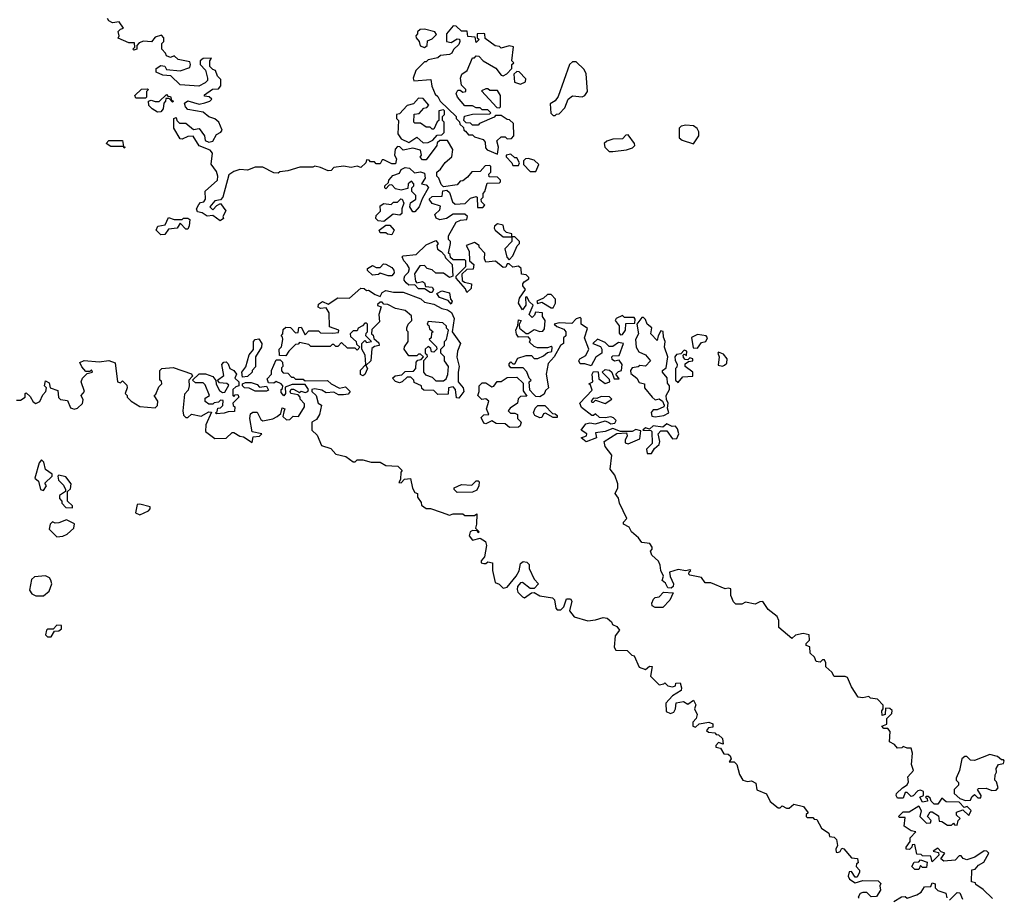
# Model space of a CAD drawing. Extents: x 2494106 to 2685573, y 758056 to 915185.
# Tile 300 of 507: x 2569561 to 2574680, y 890765 to 895329. Entities that reach past the tile are written whole.
import ezdxf

# ---------------------------------------------------------------- set-up
doc = ezdxf.new("R2010")
doc.units = 0

msp = doc.modelspace()

# ---------------------------------------------------------------- linework, layer by layer
at = {"layer": '0CON05XD'}
for points in [[(2572623.9, 893233.9), (2572635, 893227.5), (2572655, 893230), (2572662.5, 893245), (2572648.3, 893258.3), (2572635, 893263.3), (2572605, 893257.5), (2572575, 893260), (2572555, 893280), (2572545, 893270), (2572535, 893270), (2572481.7, 893311.7), (2572472.5, 893335), (2572537, 893403), (2572528.3, 893428.3), (2572520, 893435), (2572540, 893445), (2572537.5, 893485), (2572545, 893500), (2572568.3, 893498.3), (2572571.7, 893461.7), (2572605, 893437.5), (2572630, 893445), (2572628.3, 893458.3), (2572590, 893495), (2572605, 893510), (2572627, 893507), (2572640, 893495), (2572651.7, 893461.7), (2572678.3, 893461.7), (2572660, 893485), (2572675, 893500), (2572690, 893505), (2572692.5, 893535), (2572678.3, 893558.3), (2572653, 893553), (2572641.7, 893561.7), (2572640, 893575), (2572645, 893580), (2572678.3, 893581.7), (2572700, 893645), (2572675, 893650), (2572645, 893630), (2572625, 893630), (2572605, 893650), (2572565, 893667.5), (2572540, 893645), (2572580, 893630), (2572587.5, 893615), (2572587.5, 893595), (2572557, 893573), (2572531.7, 893528.3), (2572499.3, 893539.3), (2572475, 893540), (2572467.5, 893555), (2572472.5, 893565), (2572505, 893582.5), (2572520, 893615), (2572497.5, 893675), (2572512.5, 893722.5), (2572480, 893745), (2572480, 893775), (2572475, 893780), (2572455, 893772.5), (2572431.7, 893748.3), (2572365, 893752.5), (2572340, 893745), (2572353, 893733), (2572389.3, 893719.3), (2572400, 893705), (2572400, 893685), (2572387.5, 893675), (2572387.5, 893645), (2572372.5, 893635), (2572340, 893575), (2572308.3, 893541.7), (2572297.5, 893485), (2572310, 893415), (2572295, 893400), (2572288.3, 893381.7), (2572265, 893367.5), (2572245, 893370), (2572231.7, 893381.7), (2572213, 893403), (2572210, 893445), (2572220, 893455), (2572210, 893465), (2572198.3, 893498.3), (2572178.3, 893518.3), (2572115, 893517.5), (2572105, 893530), (2572105, 893540), (2572115, 893550), (2572125, 893540), (2572135, 893540), (2572151.7, 893568.3), (2572195, 893582.5), (2572221.7, 893581.7), (2572235, 893567.5), (2572255, 893566.7), (2572285, 893580), (2572305, 893597.5), (2572327.5, 893602.5), (2572330, 893625), (2572325, 893630), (2572305, 893622.5), (2572253, 893623), (2572235, 893630), (2572211.7, 893651.7), (2572217.5, 893665), (2572205, 893680), (2572155, 893677.5), (2572143.6, 893693.6), (2572141.2, 893715), (2572151.7, 893738.3), (2572155, 893767.5), (2572167.5, 893765), (2572157, 893743), (2572160, 893725), (2572195, 893697.5), (2572205, 893697.5), (2572235, 893717.5), (2572265, 893706.7), (2572281.7, 893708.3), (2572289.3, 893720.7), (2572292.5, 893765), (2572280, 893785), (2572280, 893805), (2572242.5, 893807.5), (2572238.3, 893791.7), (2572225, 893780), (2572210, 893795), (2572230, 893845), (2572211.7, 893861.7), (2572197.5, 893887.5), (2572190, 893885), (2572192.5, 893845), (2572175, 893820), (2572153.8, 893855), (2572159.3, 893880.7), (2572190, 893925), (2572176.7, 893945), (2572176.7, 893955), (2572183.6, 893966.4), (2572208.3, 893981.7), (2572208.3, 893988.3), (2572195, 894002.5), (2572170, 894005), (2572167.5, 894035), (2572155, 894047.5), (2572125, 894042.5), (2572105, 894060), (2572095, 894060), (2572088.3, 894041.7), (2572075, 894040), (2572035, 894072.5), (2571985, 894067.5), (2571977.5, 894085), (2571980, 894115), (2571950, 894145), (2571950, 894155), (2571925, 894170), (2571882.5, 894155), (2571897.5, 894125), (2571900, 894075), (2571922.5, 894055), (2571919.3, 894030.7), (2571885, 894030), (2571860, 894005), (2571861.7, 893971.7), (2571873, 893963), (2571910, 893955), (2571908.3, 893931.7), (2571885, 893910), (2571878.3, 893928.3), (2571830, 893985), (2571830, 893995), (2571880, 894045), (2571880, 894075), (2571875, 894080), (2571815, 894080), (2571801.7, 894091.7), (2571798.3, 894108.3), (2571790, 894115), (2571800, 894165), (2571800, 894175), (2571790, 894185), (2571790, 894205), (2571830, 894275), (2571853, 894287), (2571885, 894290), (2571890, 894305), (2571875, 894317.5), (2571815, 894317.5), (2571780, 894295), (2571745, 894287.5), (2571727, 894297), (2571720, 894315), (2571745, 894340), (2571748.3, 894358.3), (2571705, 894372.5), (2571690, 894395), (2571705, 894410), (2571758.3, 894411.7), (2571761.7, 894438.3), (2571781.7, 894441.7), (2571795, 894430), (2571811.7, 894381.7), (2571825, 894370), (2571877, 894373), (2571905, 894400), (2571935, 894410), (2571940, 894405), (2571941.7, 894351.7), (2571968.3, 894351.7), (2571980, 894365), (2571961.7, 894381.7), (2571960, 894395), (2571970, 894405), (2571970, 894425), (2571980, 894435), (2571991.7, 894478.3), (2572055, 894480), (2572060, 894485), (2572060, 894495), (2572045, 894510), (2572001.7, 894511.7), (2572000, 894525), (2572010, 894535), (2572010, 894565), (2572005, 894570), (2571981.7, 894568.3), (2571955, 894540), (2571911.7, 894538.3), (2571889.3, 894510.7), (2571865, 894490), (2571851.7, 894488.3), (2571835, 894470), (2571765, 894460), (2571751.7, 894471.7), (2571740, 894505), (2571730, 894515), (2571730, 894535), (2571749.3, 894550.7), (2571773.6, 894586.4), (2571807.5, 894615), (2571813, 894653), (2571785, 894700), (2571745, 894700), (2571731.7, 894688.3), (2571730, 894675), (2571675, 894600), (2571655, 894600), (2571643, 894613), (2571650, 894625), (2571645, 894650), (2571605, 894660), (2571555, 894650), (2571537, 894667), (2571525, 894670), (2571512.5, 894655), (2571510, 894625), (2571520, 894605), (2571515, 894580), (2571495, 894580), (2571455, 894600), (2571445, 894600), (2571435, 894580), (2571415, 894580), (2571405, 894590), (2571385, 894590), (2571378.3, 894598.3), (2571365, 894600), (2571360, 894585), (2571335, 894560), (2571315, 894567.5), (2571285, 894560), (2571245, 894566.7), (2571195, 894560), (2571180, 894545), (2571165, 894542.5), (2571125, 894560), (2571095, 894566.7), (2571085, 894562.5), (2571018.3, 894561.7), (2570955, 894542.5), (2570913, 894537), (2570905, 894530), (2570883, 894533), (2570825, 894562.5), (2570785, 894562.5), (2570745, 894546.7), (2570705, 894550), (2570675, 894540), (2570648.3, 894521.7), (2570617.5, 894405), (2570605, 894392.5), (2570575, 894387.5), (2570550, 894355), (2570565, 894340), (2570586.7, 894363.3), (2570605, 894372.5), (2570633.3, 894335), (2570617.5, 894305), (2570620, 894295), (2570603, 894283), (2570565, 894310), (2570535, 894307.5), (2570510, 894325), (2570485, 894330), (2570480, 894345), (2570491.7, 894368.3), (2570501.7, 894378.3), (2570518.3, 894381.7), (2570527.5, 894395), (2570525, 894437.5), (2570588.8, 894495), (2570591.2, 894515), (2570585, 894540), (2570557, 894577), (2570563.3, 894635), (2570550.7, 894650.7), (2570495, 894672.5), (2570462.5, 894722.5), (2570435, 894721.2), (2570405, 894707.5), (2570395, 894710), (2570363.3, 894765), (2570362.5, 894815), (2570375, 894820), (2570377.5, 894805), (2570391.2, 894791.2), (2570425, 894790), (2570465, 894757.5), (2570495, 894762.5), (2570522.5, 894725), (2570525, 894700), (2570545, 894692.5), (2570565, 894697.5), (2570585, 894732.5), (2570606.2, 894743.8), (2570613.3, 894755), (2570595.8, 894795.8), (2570575, 894813.8), (2570543.9, 894823.9), (2570515, 894847.5), (2570435, 894862.5), (2570423.3, 894875), (2570417.5, 894895), (2570435, 894907.5), (2570495, 894890), (2570523, 894897), (2570550, 894905), (2570560, 894915), (2570547, 894927), (2570521.7, 894931.7), (2570521.7, 894938.3), (2570563, 894967), (2570595, 894970), (2570607.5, 894985), (2570607.5, 895017.5), (2570590, 895035), (2570580, 895065), (2570565, 895070), (2570550, 895085), (2570550, 895115), (2570558.3, 895128.3), (2570515, 895127.5), (2570500, 895115), (2570500, 895095), (2570527, 895067), (2570537.5, 895025), (2570537, 895013), (2570525, 895000), (2570493, 894983), (2570395, 894990), (2570347, 895037), (2570305, 895040), (2570270, 895055), (2570270, 895075), (2570295, 895090), (2570315, 895087.5), (2570325, 895070), (2570395, 895062.5), (2570445, 895080), (2570450, 895095), (2570445, 895110), (2570385, 895122.5), (2570365, 895140), (2570345, 895132.5), (2570325, 895140), (2570320, 895155), (2570300, 895175), (2570300, 895205), (2570310, 895215), (2570310, 895235), (2570298.3, 895248.3), (2570265, 895237.5), (2570247, 895213), (2570205, 895216.7), (2570181.7, 895208.3), (2570170, 895195), (2570170, 895175), (2570155, 895170), (2570150, 895175), (2570160, 895185), (2570158.3, 895208.3), (2570128.3, 895208.3), (2570072.5, 895232.5), (2570077.5, 895245), (2570073, 895267), (2570085, 895280), (2570100, 895285), (2570078.3, 895318.3), (2570043, 895313), (2570025, 895322.5), (2570017.5, 895335)], [(2572045, 894630), (2572050, 894665), (2572041.7, 894698.3), (2572065, 894720), (2572085, 894720), (2572095, 894710), (2572118.3, 894711.7), (2572130, 894725), (2572128.3, 894788.3), (2572108.3, 894808.3), (2572095, 894810), (2572065, 894830), (2572035, 894830), (2572028.3, 894821.7), (2571951.7, 894788.3), (2571945, 894780), (2571915, 894780), (2571905, 894790), (2571881.7, 894791.7), (2571870, 894805), (2571873, 894827), (2571915, 894837.5), (2572005, 894840), (2572010, 894845), (2571995, 894860), (2571965, 894860), (2571955, 894870), (2571935, 894870), (2571915, 894880), (2571875, 894880), (2571837.5, 894925), (2571830, 894945), (2571838.3, 894961.7), (2571851.7, 894961.7), (2571865, 894952.5), (2571880, 894955), (2571880, 894965), (2571858.3, 894988.3), (2571852.5, 895025), (2571860, 895045), (2571887.5, 895065), (2571915, 895130), (2571925, 895130), (2571935, 895140), (2571948.3, 895138.3), (2571970, 895115), (2572036.4, 895076.4), (2572065, 895040), (2572075, 895037.5), (2572093, 895047), (2572120, 895075), (2572120, 895095), (2572130, 895105), (2572120, 895115), (2572128.3, 895188.3), (2572105, 895192.5), (2572065, 895180), (2572055, 895190), (2572033, 895193), (2571981.7, 895231.7), (2571980, 895255), (2571975, 895257.5), (2571940, 895255), (2571940, 895235), (2571950, 895225), (2571935, 895210), (2571928.3, 895238.3), (2571891.7, 895241.7), (2571888.3, 895268.3), (2571858.3, 895268.3), (2571830, 895295), (2571815, 895297.5), (2571780, 895255), (2571780, 895215), (2571805, 895210), (2571835, 895230), (2571848.3, 895228.3), (2571850, 895215), (2571845, 895200), (2571817, 895173), (2571807.5, 895155), (2571795, 895147.5), (2571748.3, 895141.7), (2571735, 895130), (2571685, 895120), (2571675, 895110), (2571665, 895110), (2571620, 895065), (2571607.5, 895025), (2571610, 895010), (2571698.3, 895018.3), (2571703, 894983), (2571721.7, 894941.7), (2571735, 894930), (2571747.5, 894905), (2571830, 894825), (2571830, 894815), (2571848.3, 894798.3), (2571850, 894785), (2571868.3, 894768.3), (2571870, 894755), (2571878.3, 894748.3), (2571895, 894730), (2571915, 894730), (2571925, 894720), (2571970, 894705), (2571981.7, 894691.7), (2571983, 894663), (2571991.7, 894651.7), (2572045, 894630)], [(2571665, 895183.3), (2571680, 895195), (2571681.7, 895218.3), (2571705, 895230), (2571728.3, 895251.7), (2571720, 895265), (2571665, 895280), (2571643, 895277), (2571630, 895265), (2571630, 895255), (2571620, 895245), (2571622.5, 895235), (2571637.5, 895215), (2571643.6, 895193.6), (2571665, 895183.3)], [(2572345, 894830), (2572351.7, 894838.3), (2572365, 894840), (2572395, 894870), (2572412.5, 894915), (2572435, 894932.5), (2572485, 894927.5), (2572500, 894935), (2572512.5, 894955), (2572506.4, 895046.4), (2572495, 895070), (2572455, 895110), (2572435, 895110), (2572420, 895095), (2572360.7, 894929.3), (2572345, 894907.5), (2572318.3, 894891.7), (2572323, 894843), (2572335, 894830), (2572345, 894830)], [(2572165, 894993.3), (2572190, 895005), (2572191.7, 895021.7), (2572158.3, 895058.3), (2572145, 895060), (2572130, 895045), (2572133, 895003), (2572165, 894993.3)], [(2570215, 894920), (2570165, 894920), (2570160, 894935), (2570195, 894967.5), (2570225, 894970), (2570230, 894965), (2570220, 894955), (2570220, 894925), (2570215, 894920)], [(2570278.3, 894848.3), (2570250, 894865), (2570231.7, 894881.7), (2570230, 894905), (2570245, 894910), (2570265, 894902.5), (2570287, 894903), (2570325, 894940), (2570331.7, 894931.7), (2570345, 894930), (2570350, 894910), (2570360, 894905), (2570355, 894900), (2570338.3, 894918.3), (2570321.7, 894918.3), (2570320, 894905), (2570310, 894895), (2570306.7, 894865), (2570295, 894850), (2570278.3, 894848.3)], [(2572055, 894870), (2572060, 894875), (2572060, 894935), (2572045, 894960), (2572005, 894960), (2571995, 894970), (2571985, 894970), (2571961.7, 894958.3), (2572041.7, 894871.7), (2572055, 894870)], [(2571658.3, 894688.3), (2571685, 894690), (2571708.3, 894701.7), (2571731.7, 894728.3), (2571755, 894730), (2571767.5, 894742.5), (2571767.5, 894795), (2571760, 894805), (2571760, 894825), (2571770, 894835), (2571770, 894855), (2571765, 894860), (2571740, 894855), (2571740, 894805), (2571731.7, 894798.3), (2571715, 894760), (2571705, 894760), (2571695, 894770), (2571675, 894770), (2571645, 894790), (2571615, 894790), (2571610, 894795), (2571611.7, 894838.3), (2571638.3, 894841.7), (2571661.7, 894868.3), (2571678.3, 894871.7), (2571687.5, 894885), (2571658.3, 894918.3), (2571635, 894920), (2571608.3, 894891.7), (2571575, 894882.5), (2571535, 894840), (2571520, 894835), (2571520, 894815), (2571530, 894805), (2571527.5, 894735), (2571545, 894710), (2571585, 894690), (2571625, 894717.5), (2571658.3, 894688.3)], [(2573065, 894682.5), (2573092.5, 894725), (2573092.5, 894745), (2573083, 894763), (2573065, 894777.5), (2573025, 894780), (2573000, 894775), (2572990, 894765), (2572990, 894715), (2573005, 894702.5), (2573065, 894682.5)], [(2572625, 894642.5), (2572645, 894643.3), (2572715, 894652.5), (2572747, 894663), (2572760, 894675), (2572757.5, 894685), (2572725, 894730), (2572711.7, 894728.3), (2572695, 894710), (2572645, 894706.7), (2572613.6, 894696.4), (2572600, 894685), (2572602.5, 894665), (2572625, 894642.5)], [(2570105, 894660), (2570100, 894670), (2570035, 894670), (2570010, 894685), (2570025, 894700), (2570095, 894700), (2570100, 894670), (2570110, 894665), (2570105, 894660)], [(2572155, 894570), (2572160, 894585), (2572145, 894610), (2572135, 894610), (2572115, 894630), (2572090, 894625), (2572090, 894615), (2572120, 894585), (2572125, 894570), (2572155, 894570)], [(2572245, 894540), (2572260, 894575), (2572235, 894597.5), (2572205, 894607.5), (2572190, 894605), (2572180, 894595), (2572180, 894575), (2572215, 894540), (2572245, 894540)], [(2571615, 894330), (2571605, 894330), (2571590, 894355), (2571593.6, 894376.4), (2571620, 894395), (2571620, 894415), (2571600, 894435), (2571600, 894455), (2571610, 894465), (2571610, 894475), (2571598.3, 894488.3), (2571580, 894475), (2571578.3, 894451.7), (2571545, 894442.5), (2571515, 894450), (2571495, 894470), (2571481.7, 894468.3), (2571465, 894450), (2571460, 894455), (2571460, 894465), (2571478.3, 894481.7), (2571480, 894495), (2571491.7, 894508.3), (2571501.7, 894518.3), (2571535, 894530), (2571545, 894550), (2571565, 894560), (2571587, 894557), (2571613, 894533), (2571645, 894537.5), (2571665, 894530), (2571670, 894505), (2571650, 894475), (2571675, 894470), (2571686.7, 894456.7), (2571653, 894397), (2571637.5, 894355), (2571615, 894330)], [(2571455, 894280), (2571425, 894282.5), (2571412.5, 894295), (2571415, 894310), (2571437, 894333), (2571435, 894360), (2571455, 894372.5), (2571491.7, 894368.3), (2571505, 894380), (2571525, 894380), (2571543, 894397), (2571550, 894395), (2571557.5, 894375), (2571547.5, 894345), (2571548.3, 894321.7), (2571537.5, 894312.5), (2571503, 894317), (2571455, 894280)], [(2570295, 894210), (2570270, 894235), (2570280, 894255), (2570318.3, 894261.7), (2570335, 894300), (2570365, 894290), (2570405, 894290), (2570413.6, 894296.4), (2570435, 894297.5), (2570445, 894290), (2570443, 894257), (2570435, 894240), (2570425, 894240), (2570395, 894270), (2570380, 894245), (2570335, 894240), (2570315, 894212.5), (2570295, 894210)], [(2572120, 894200), (2572120, 894215), (2572091.7, 894221.7), (2572080, 894235), (2572075, 894260), (2572045, 894267.5), (2572030, 894255), (2572027.5, 894245), (2572033.6, 894233.6), (2572075, 894200), (2572115, 894200), (2572120, 894200)], [(2571495, 894210), (2571473, 894213), (2571465, 894220), (2571435, 894220), (2571430, 894235), (2571465, 894260), (2571485, 894260), (2571507.5, 894235), (2571495, 894210)], [(2571705, 893910), (2571695, 893910), (2571665, 893930), (2571635, 893930), (2571615, 893950), (2571585, 893947.5), (2571570.7, 893960.7), (2571560, 893975), (2571560, 893985), (2571563.6, 893996.4), (2571583.3, 894015), (2571587.5, 894035), (2571576.4, 894056.4), (2571557.5, 894075), (2571550, 894095), (2571555, 894100), (2571621.7, 894108.3), (2571675, 894157.5), (2571725, 894180), (2571737.5, 894165), (2571730, 894155), (2571732.5, 894135), (2571753, 894123), (2571770, 894105), (2571775, 894090), (2571810, 894055), (2571812.5, 893995), (2571795, 893987.5), (2571765, 894010), (2571725, 894010), (2571705, 894027.5), (2571680, 894035), (2571665, 894050), (2571641.7, 894048.3), (2571613, 894007), (2571618.3, 893968.3), (2571625, 893960), (2571655, 893967.5), (2571665, 893960), (2571671.7, 893941.7), (2571705, 893937.5), (2571712.5, 893925), (2571705, 893910)], [(2572105, 894080), (2572125, 894100), (2572147.5, 894152.5), (2572160, 894165), (2572160, 894175), (2572135, 894200), (2572120, 894200), (2572120, 894175), (2572083, 894137), (2572093, 894093), (2572105, 894080)], [(2571477, 893997), (2571435, 894010), (2571427, 894003), (2571395, 894000), (2571370, 894025), (2571370, 894035), (2571395, 894050), (2571415, 894040), (2571435, 894040), (2571451.7, 894058.3), (2571465, 894057.5), (2571495, 894040), (2571506.1, 894026.1), (2571507.5, 894012.5), (2571495, 893997.5), (2571477, 893997)], [(2571845, 893360), (2571831.7, 893361.7), (2571826.7, 893405), (2571815, 893420), (2571790, 893415), (2571788.3, 893381.7), (2571735, 893380), (2571715, 893400), (2571661.7, 893401.7), (2571651.7, 893411.7), (2571650, 893425), (2571611.7, 893441.7), (2571610, 893455), (2571595, 893470), (2571575, 893470), (2571550, 893445), (2571535, 893440), (2571515, 893447.5), (2571500, 893465), (2571513, 893477), (2571548.3, 893481.7), (2571565, 893500), (2571608.3, 893501.7), (2571620, 893515), (2571621.7, 893548.3), (2571631.7, 893558.3), (2571648.3, 893561.7), (2571660, 893575), (2571645, 893590), (2571635, 893590), (2571625, 893580), (2571585, 893580), (2571560, 893615), (2571561.7, 893628.3), (2571580, 893655), (2571580, 893705), (2571573, 893713), (2571573, 893727), (2571580, 893745), (2571600, 893765), (2571598.3, 893788.3), (2571565, 893816.7), (2571515, 893827.5), (2571475, 893847.5), (2571455, 893850), (2571445, 893860), (2571435, 893860), (2571421.7, 893848.3), (2571421.7, 893841.7), (2571440, 893835), (2571427.5, 893795), (2571431.7, 893758.3), (2571391.7, 893718.3), (2571390, 893695), (2571398.3, 893688.3), (2571401.7, 893671.7), (2571428.3, 893648.3), (2571430, 893635), (2571405, 893630), (2571391.7, 893618.3), (2571387.5, 893555), (2571360, 893530), (2571370, 893515), (2571356.1, 893483.9), (2571345, 893477.5), (2571333, 893483), (2571333.6, 893506.4), (2571360, 893535), (2571357.5, 893585), (2571340, 893615), (2571340, 893645), (2571355, 893660), (2571365, 893650), (2571390, 893655), (2571360, 893685), (2571361.7, 893698.3), (2571370, 893705), (2571370, 893745), (2571365, 893750), (2571355, 893750), (2571343.6, 893736.4), (2571320, 893725), (2571315, 893710), (2571295, 893710), (2571280, 893695), (2571281.7, 893681.7), (2571310, 893655), (2571311.7, 893641.7), (2571330, 893625), (2571315, 893610), (2571305, 893620), (2571265, 893620), (2571235, 893650), (2571215, 893630), (2571205, 893630), (2571195, 893640), (2571185, 893640), (2571175, 893630), (2571075, 893630), (2571065, 893640), (2571015, 893650), (2571008.3, 893641.7), (2570995, 893640), (2570960, 893605), (2570945, 893580), (2570911.7, 893581.7), (2570910, 893615), (2570921.7, 893628.3), (2570930, 893665), (2570928.3, 893678.3), (2570920, 893685), (2570930, 893695), (2570931.7, 893718.3), (2570945, 893730), (2570968.3, 893728.3), (2570995, 893700), (2571008.3, 893701.7), (2571011.7, 893728.3), (2571025, 893730), (2571045, 893690), (2571065, 893710), (2571115, 893710), (2571125, 893700), (2571188.3, 893698.3), (2571218.3, 893701.7), (2571220, 893715), (2571171.7, 893731.7), (2571170, 893805), (2571155, 893830), (2571125, 893827.5), (2571113.6, 893833.6), (2571115, 893850), (2571135, 893862.5), (2571165, 893850), (2571215, 893882.5), (2571275, 893880), (2571335, 893932.5), (2571351.7, 893931.7), (2571365, 893920), (2571375, 893922.5), (2571409.3, 893899.3), (2571435, 893890), (2571445, 893910), (2571465, 893920), (2571505, 893912.5), (2571555, 893912.5), (2571647, 893877), (2571665, 893860), (2571715, 893850), (2571755, 893827.5), (2571785, 893820), (2571806.4, 893806.4), (2571820, 893775), (2571810, 893705), (2571853.3, 893645), (2571836.7, 893605), (2571833.6, 893573.6), (2571846.7, 893525), (2571840, 893495), (2571840, 893445), (2571866.2, 893415), (2571870, 893395), (2571845, 893360)], [(2571805, 893850), (2571788.3, 893868.3), (2571743.3, 893883.3), (2571730, 893905), (2571755, 893918.8), (2571795, 893907.5), (2571800, 893875), (2571810, 893865), (2571805, 893850)], [(2572335, 893830), (2572347.5, 893855), (2572347.5, 893875), (2572325, 893900), (2572305, 893900), (2572285, 893880), (2572250, 893865), (2572253, 893853), (2572275, 893860), (2572325, 893830), (2572335, 893830)], [(2571765, 893450), (2571778.3, 893461.7), (2571787, 893483), (2571790, 893525), (2571770, 893555), (2571770, 893575), (2571750, 893595), (2571750, 893615), (2571770, 893635), (2571770, 893655), (2571780, 893665), (2571790, 893715), (2571780, 893725), (2571780, 893735), (2571761.7, 893751.7), (2571685, 893760), (2571680, 893745), (2571688.3, 893738.3), (2571691.7, 893721.7), (2571710, 893705), (2571701.7, 893698.3), (2571700, 893675), (2571690, 893665), (2571728.3, 893628.3), (2571730, 893615), (2571715, 893600), (2571701.7, 893601.7), (2571698.3, 893618.3), (2571685, 893630), (2571670, 893615), (2571670, 893595), (2571678.3, 893588.3), (2571680, 893575), (2571660, 893555), (2571660, 893495), (2571671.7, 893481.7), (2571705, 893470), (2571725, 893450), (2571765, 893450)], [(2572685, 893690), (2572695, 893692.5), (2572710, 893715), (2572711.7, 893748.3), (2572760, 893750), (2572761.7, 893771.7), (2572755, 893780), (2572705, 893780), (2572695, 893790), (2572662.5, 893775), (2572657.5, 893765), (2572677, 893737), (2572678.3, 893698.3), (2572685, 893690)], [(2572865, 893263.8), (2572909.3, 893270.7), (2572936.7, 893285), (2572928.3, 893308.3), (2572932.5, 893335), (2572923, 893353), (2572922.5, 893375), (2572940, 893405), (2572940, 893425), (2572928.3, 893438.3), (2572927, 893467), (2572902.5, 893495), (2572902.5, 893505), (2572921.7, 893518.3), (2572930, 893575), (2572913.3, 893625), (2572917.5, 893655), (2572908.3, 893678.3), (2572907, 893707), (2572895, 893710), (2572880, 893685), (2572875, 893660), (2572842.5, 893695), (2572847, 893727), (2572822.5, 893745), (2572815, 893770), (2572805, 893780), (2572795, 893780), (2572770, 893745), (2572777.5, 893695), (2572762.5, 893665), (2572766.7, 893625), (2572780.7, 893600.7), (2572815, 893586.7), (2572840, 893555), (2572815, 893527.5), (2572785, 893530), (2572777, 893523), (2572745, 893517.5), (2572737.5, 893505), (2572738.3, 893488.3), (2572770, 893465), (2572781.7, 893441.7), (2572810, 893435), (2572810, 893415), (2572850, 893365), (2572865, 893352.5), (2572885, 893357.5), (2572902.5, 893345), (2572912.5, 893325), (2572910, 893315), (2572875, 893300), (2572855, 893300), (2572844.1, 893285.9), (2572847, 893267), (2572865, 893263.8)], [(2570720, 893470), (2570716.7, 893495), (2570736.2, 893523.8), (2570754.1, 893585.9), (2570776.4, 893613.6), (2570776.7, 893655), (2570785, 893666.2), (2570805, 893670), (2570820, 893645), (2570817.5, 893625), (2570787.5, 893575), (2570787, 893523), (2570770, 893505), (2570770, 893495), (2570745, 893472.5), (2570720, 893470)], [(2573085, 893620), (2573105, 893650), (2573127.5, 893655), (2573137.5, 893675), (2573130, 893685), (2573085, 893692.5), (2573053.3, 893676.7), (2573061.7, 893621.7), (2573085, 893620)], [(2572985, 893442.5), (2573008.3, 893471.7), (2573060, 893475), (2573060, 893495), (2573020, 893525), (2573021.7, 893538.3), (2573038.3, 893551.7), (2573060, 893555), (2573060, 893565), (2573045, 893570), (2573035, 893560), (2573021.7, 893561.7), (2573011.7, 893571.7), (2573010, 893585), (2573015, 893590), (2573028.3, 893581.7), (2573030, 893605), (2573015, 893610), (2572998.3, 893591.7), (2572975, 893587.5), (2572967.5, 893575), (2572968.3, 893558.3), (2572980, 893535), (2572978.3, 893521.7), (2572970, 893515), (2572970, 893455), (2572985, 893442.5)], [(2573215, 893526.7), (2573225, 893532.5), (2573237, 893543), (2573240, 893565), (2573219.3, 893589.3), (2573195, 893600), (2573190, 893595), (2573197.5, 893575), (2573193, 893533), (2573215, 893526.7)], [(2569545, 893350), (2569565, 893350), (2569590, 893365), (2569590, 893385), (2569595, 893387.5), (2569615, 893370), (2569630.7, 893340.7), (2569645, 893332.5), (2569666.4, 893343.6), (2569682, 893378), (2569697.5, 893395), (2569700, 893415), (2569690, 893425), (2569695, 893450), (2569715, 893440), (2569720, 893415), (2569760, 893400), (2569763.6, 893363.6), (2569774, 893354), (2569809.3, 893349.3), (2569825, 893310), (2569835, 893307.5), (2569845, 893303.3), (2569861.7, 893308.3), (2569887, 893333), (2569891.7, 893351.7), (2569880, 893375), (2569897.5, 893395), (2569880, 893445), (2569887.5, 893465), (2569911.7, 893488.3), (2569940, 893495), (2569935, 893507.5), (2569925, 893500), (2569905, 893500), (2569883.9, 893523.9), (2569873.9, 893546.1), (2569896.1, 893556.1), (2569975, 893550), (2570023.9, 893556.1), (2570057.5, 893545), (2570070, 893445), (2570085, 893440), (2570095, 893450), (2570118.3, 893428.3), (2570120, 893415), (2570110, 893385), (2570120, 893375), (2570120, 893365), (2570140, 893345), (2570185, 893317.5), (2570265, 893310), (2570278.3, 893321.7), (2570280, 893345), (2570260, 893375), (2570268.3, 893381.7), (2570285, 893420), (2570300, 893435), (2570298.3, 893448.3), (2570290, 893455), (2570290, 893505), (2570300, 893515), (2570359.3, 893519.3), (2570455, 893487.5), (2570460, 893475), (2570440, 893455), (2570442.5, 893425), (2570437, 893403), (2570418.3, 893381.7), (2570410, 893295), (2570413, 893273), (2570425, 893260), (2570435, 893260), (2570455, 893277.5), (2570505, 893267.5), (2570545, 893290), (2570558.3, 893288.3), (2570528.3, 893221.7), (2570527, 893187), (2570575, 893151.2), (2570635, 893152.5), (2570665, 893182.5), (2570675, 893182.5), (2570705, 893162.5), (2570725, 893160), (2570770, 893130), (2570775, 893160), (2570807.5, 893162.5), (2570820, 893175), (2570770, 893185), (2570757.5, 893255), (2570761.7, 893278.3), (2570773, 893287), (2570795, 893287.5), (2570815, 893250), (2570825, 893242.5), (2570876.4, 893253.6), (2570900, 893265), (2570918.3, 893281.7), (2570925, 893310), (2570940, 893305), (2570935, 893290), (2570930, 893265), (2570948.3, 893248.3), (2570965, 893250), (2570983, 893267), (2571010, 893265), (2571042.5, 893315), (2571041.7, 893331.7), (2571020, 893355), (2571020, 893365), (2571008.3, 893378.3), (2570970, 893385), (2570967.5, 893395), (2570973.3, 893406.7), (2570985, 893407.5), (2571015, 893390), (2571025, 893397.5), (2571045, 893390), (2571060, 893395), (2571062.5, 893405), (2571045, 893432.5), (2570978.3, 893431.7), (2570941.7, 893418.3), (2570942.5, 893385), (2570935, 893372.5), (2570920.7, 893390.7), (2570920, 893405), (2570928.3, 893411.7), (2570930, 893425), (2570920, 893435), (2570895, 893447.5), (2570881.7, 893438.3), (2570855, 893440), (2570848.3, 893461.7), (2570870, 893485), (2570870, 893505), (2570895, 893560), (2570915, 893560), (2570928.3, 893548.3), (2570930, 893525), (2570922.5, 893517.5), (2570922.5, 893502.5), (2570931.7, 893491.7), (2570955, 893490), (2570975, 893470), (2570985, 893470), (2570995, 893460), (2571035, 893460), (2571045, 893450), (2571161.7, 893451.7), (2571180, 893435), (2571223, 893413), (2571255, 893420), (2571280, 893395), (2571268.3, 893381.7), (2571245, 893377.5), (2571218.3, 893378.3), (2571195, 893392.5), (2571155, 893387.5), (2571131.7, 893401.7), (2571095, 893410), (2571080, 893405), (2571080, 893395), (2571103.3, 893375), (2571112.5, 893335), (2571130, 893325), (2571120, 893275), (2571105, 893250), (2571080, 893235), (2571080, 893195), (2571108.3, 893168.3), (2571130, 893115), (2571178.3, 893098.3), (2571205, 893070), (2571257, 893057), (2571295, 893030), (2571305, 893030), (2571315, 893040), (2571345, 893040), (2571388.3, 893028.3), (2571435, 893027.5), (2571465, 893010), (2571527, 893007), (2571550, 892985), (2571542.5, 892975), (2571541.7, 892938.3), (2571531.7, 892921.7), (2571545, 892920), (2571561.2, 892938.8), (2571592.5, 892942.5), (2571602.5, 892892.5), (2571615, 892870), (2571630, 892865), (2571630, 892845), (2571648.3, 892818.3), (2571650, 892805), (2571675, 892787.5), (2571697, 892787), (2571751.7, 892768.3), (2571795, 892752.5), (2571815, 892760), (2571865, 892760), (2571875, 892750), (2571925, 892750), (2571938.3, 892758.3), (2571936.7, 892705), (2571930, 892685), (2571950, 892665), (2571945, 892660), (2571940, 892670), (2571915, 892672.5), (2571902.5, 892665), (2571897.5, 892645), (2571915, 892622.5), (2571955, 892632.5), (2571982.5, 892615), (2571987.5, 892595), (2571977.5, 892535), (2571960, 892515), (2571960, 892505), (2571975, 892500), (2571985, 892500), (2571995, 892510), (2572020, 892505), (2572020, 892465), (2572032.5, 892402.5), (2572053, 892393), (2572075, 892372.5), (2572095, 892377.5), (2572142.5, 892435), (2572157, 892463), (2572165, 892500), (2572178.3, 892511.7), (2572197, 892507), (2572210, 892495), (2572210, 892475), (2572235, 892420), (2572257.5, 892395), (2572235, 892370), (2572215, 892370), (2572175, 892402.5), (2572165, 892400), (2572149.3, 892380.7), (2572146.7, 892365), (2572151.7, 892351.7), (2572175, 892327.5), (2572185, 892322.5), (2572221.7, 892348.3), (2572235, 892350), (2572265, 892332.5), (2572331.7, 892321.7), (2572341.7, 892311.7), (2572348.3, 892268.3), (2572355, 892260), (2572375, 892260), (2572390, 892275), (2572403.3, 892316.7), (2572425, 892316.7), (2572432.5, 892305), (2572420, 892255), (2572443, 892223), (2572515, 892203.3), (2572555, 892207.5), (2572595, 892220), (2572616.1, 892216.1), (2572638.3, 892198.3), (2572643.6, 892183.6), (2572665, 892172.5), (2572680, 892155), (2572657.5, 892125), (2572651.2, 892065), (2572660.7, 892050.7), (2572718.8, 892048.8), (2572743.6, 892023.6), (2572755, 892020), (2572781.2, 891961.2), (2572815, 891950), (2572835, 891966.7), (2572850, 891965), (2572840, 891915), (2572885, 891870), (2572910, 891875)], [(2570585, 893280), (2570580, 893285), (2570588.3, 893291.7), (2570591.7, 893308.3), (2570605, 893310), (2570617, 893323), (2570618.3, 893348.3), (2570605, 893350), (2570595, 893340), (2570573, 893337), (2570565, 893330), (2570545, 893330), (2570525, 893342.5), (2570525, 893360), (2570547.5, 893375), (2570525, 893430), (2570515, 893440), (2570475, 893440), (2570460, 893455), (2570495, 893486.7), (2570526.4, 893486.4), (2570565, 893472.5), (2570581.7, 893451.7), (2570583, 893433), (2570600.7, 893400.7), (2570615, 893390), (2570628.3, 893391.7), (2570648.3, 893428.3), (2570637.5, 893437.5), (2570600.7, 893440.7), (2570590, 893455), (2570621.7, 893478.3), (2570612.5, 893535), (2570623, 893547), (2570635, 893550), (2570645, 893540), (2570654.2, 893514.2), (2570675, 893503.8), (2570687.5, 893485), (2570680, 893465), (2570700, 893445), (2570700, 893425), (2570685, 893420), (2570670, 893405), (2570670, 893375), (2570675, 893370), (2570681.7, 893378.3), (2570695, 893380), (2570700, 893365), (2570670, 893335), (2570671.7, 893321.7), (2570680, 893315), (2570678.3, 893291.7), (2570645, 893290), (2570625, 893282.5), (2570585, 893280)], [(2570845, 893397.5), (2570785, 893397.5), (2570755, 893412.5), (2570730, 893415), (2570720, 893425), (2570720, 893435), (2570735, 893442.5), (2570765, 893442.5), (2570795, 893432.5), (2570808.3, 893418.3), (2570845, 893422.5), (2570855, 893402.5), (2570845, 893397.5)], [(2572108.3, 893208.3), (2572085, 893227.5), (2572038.3, 893228.3), (2572015, 893242.5), (2571985, 893226.7), (2571975, 893230), (2571960.7, 893259.3), (2571975, 893273.3), (2572000, 893275), (2571987.5, 893305), (2572000, 893345), (2571985, 893357.5), (2571963, 893353), (2571942.5, 893375), (2571950, 893395), (2571950, 893425), (2571965, 893440), (2571985, 893440), (2572015, 893420), (2572026.4, 893423.6), (2572043, 893447), (2572065, 893447.5), (2572095, 893467.5), (2572145, 893470), (2572178.3, 893438.3), (2572178.3, 893398.3), (2572198.3, 893371.7), (2572165, 893370), (2572153, 893357), (2572150, 893335), (2572110.7, 893309.3), (2572100, 893295), (2572113, 893283), (2572135, 893282.5), (2572150, 893275), (2572150, 893255), (2572167.5, 893235), (2572163.8, 893216.2), (2572155, 893210), (2572108.3, 893208.3)], [(2572605, 893332.5), (2572640, 893355), (2572626.7, 893366.7), (2572585, 893370), (2572561.7, 893358.3), (2572545, 893360), (2572532.5, 893347.5), (2572535, 893340), (2572545, 893340), (2572555, 893350), (2572605, 893332.5)], [(2572265, 893257.5), (2572240, 893270), (2572232.5, 893285), (2572241.2, 893308.8), (2572255, 893322.5), (2572291.7, 893321.7), (2572331.7, 893281.7), (2572345, 893280), (2572355, 893270), (2572355, 893260), (2572335, 893260), (2572295, 893282.5), (2572285, 893280), (2572275, 893260), (2572265, 893257.5)], [(2574618.3, 890758.3), (2574570, 890805), (2574531.7, 890831.7), (2574530, 890840), (2574510, 890845), (2574511.7, 890908.3), (2574528.3, 890911.7), (2574545, 890932.5), (2574573, 890947), (2574600, 890995), (2574590, 891005), (2574575, 891007.5), (2574526.1, 890973.9), (2574485, 890960), (2574466.4, 890966.4), (2574455, 890980), (2574445, 890980), (2574425, 890957.5), (2574365, 890952.5), (2574350, 890965), (2574370, 890995), (2574351.7, 891001.7), (2574335, 891020), (2574310, 891005), (2574338.3, 890998.3), (2574340, 890985), (2574305, 890950), (2574298.3, 890978.3), (2574255, 890980), (2574247, 890987), (2574225, 890990), (2574215, 891040), (2574201.7, 891038.3), (2574200, 891025), (2574187, 891013), (2574170, 891015), (2574170, 891025), (2574190, 891055), (2574190, 891075), (2574220, 891105), (2574195, 891110), (2574160, 891135), (2574165, 891180), (2574135, 891180), (2574130, 891185), (2574155, 891210), (2574185, 891210), (2574235, 891240), (2574247.5, 891215), (2574240, 891185), (2574275, 891150), (2574297, 891153), (2574300, 891165), (2574280, 891185), (2574295, 891210), (2574305, 891210), (2574338.3, 891188.3), (2574341.7, 891161.7), (2574355, 891160), (2574385, 891140), (2574405, 891140), (2574415, 891150), (2574421.7, 891141.7), (2574435, 891140), (2574440, 891165), (2574450, 891175), (2574431.7, 891191.7), (2574431.7, 891208.3), (2574465, 891220), (2574495, 891190), (2574507, 891217), (2574487.5, 891237.5), (2574471.7, 891231.7), (2574445, 891260), (2574378.3, 891261.7), (2574355, 891280), (2574335, 891250), (2574315, 891250), (2574300, 891265), (2574295, 891280), (2574285, 891290), (2574275, 891290), (2574270, 891285), (2574278.3, 891278.3), (2574280, 891265), (2574255, 891260), (2574240, 891285), (2574260, 891295), (2574260, 891315), (2574245, 891322.5), (2574230.7, 891319.3), (2574207, 891293), (2574195, 891290), (2574175, 891310), (2574165, 891310), (2574155, 891280), (2574125, 891280), (2574117.5, 891295), (2574120, 891305), (2574150, 891335), (2574175, 891350), (2574182.5, 891365), (2574178.3, 891391.7), (2574207.5, 891425), (2574197.5, 891455), (2574202.5, 891515), (2574195, 891540), (2574175, 891540), (2574155, 891550), (2574147, 891543), (2574125, 891540), (2574109.3, 891559.3), (2574083.3, 891573.3), (2574087, 891627), (2574075, 891642.5), (2574053.6, 891643.6), (2574042.5, 891655), (2574070, 891665), (2574070, 891695), (2574095, 891720), (2574096.4, 891736.4), (2574085, 891746.7), (2574061.7, 891748.3), (2574060, 891715), (2574045, 891710), (2574042.5, 891735), (2574050, 891745), (2574050, 891765), (2574020, 891795), (2573985, 891800), (2573975, 891810), (2573945, 891802.5), (2573920, 891805), (2573885, 891860), (2573865, 891907.5), (2573853, 891913), (2573795, 891912.5), (2573782.5, 891935), (2573753, 891963), (2573752.5, 891985), (2573745, 892000), (2573735, 892000), (2573723, 891987), (2573702, 891992), (2573693, 892013), (2573670, 892035), (2573668.3, 892068.3), (2573650, 892075), (2573650, 892085), (2573667, 892103), (2573665, 892130), (2573635, 892137.5), (2573595, 892127.5), (2573575, 892110), (2573507.5, 892167.5), (2573507.5, 892205), (2573500, 892225), (2573451.7, 892261.7), (2573425, 892302.5), (2573408.3, 892301.7), (2573385, 892290), (2573335, 892300), (2573315, 892290), (2573285, 892290), (2573271.7, 892301.7), (2573257.5, 892335), (2573258.3, 892368.3), (2573245, 892372.5), (2573228.3, 892368.3), (2573155, 892400), (2573125, 892400), (2573105, 892427.5), (2573045, 892440), (2573040, 892445), (2573041.7, 892458.3), (2573050, 892465), (2573045, 892467.5), (2573025, 892462.5), (2572985, 892470), (2572940, 892455), (2572943, 892433), (2572960, 892395), (2572958.8, 892381.2), (2572947.5, 892372.5), (2572930, 892375), (2572918.3, 892398.3), (2572901.7, 892411.7), (2572907.5, 892435), (2572893.9, 892463.9), (2572891.7, 892491.7), (2572882.5, 892512.5), (2572846.7, 892545), (2572840, 892565), (2572850, 892575), (2572850, 892585), (2572837.5, 892605), (2572795, 892610), (2572777.5, 892635), (2572742.5, 892665), (2572729.3, 892689.3), (2572700, 892705), (2572700, 892715), (2572717.5, 892735), (2572680, 892815), (2572675, 892840), (2572657.5, 892865), (2572670, 892895), (2572670, 892915), (2572655, 892960), (2572630.7, 892990.7), (2572640, 893065), (2572605, 893110), (2572600, 893135), (2572665, 893177.5), (2572715, 893180), (2572720, 893165), (2572708.3, 893141.7), (2572708.3, 893128.3), (2572725, 893122.5), (2572785, 893150), (2572790, 893190), (2572765, 893197.5), (2572745, 893187.5), (2572685, 893187.5), (2572645, 893202.5), (2572605, 893188), (2572555, 893180), (2572560, 893155), (2572507, 893133), (2572480, 893155), (2572507.5, 893165), (2572510, 893175), (2572480, 893195), (2572505, 893226.7), (2572525, 893232.5), (2572555, 893227.5), (2572605, 893242.5), (2572623.9, 893233.9)], [(2572845, 893072.5), (2572860.7, 893099.3), (2572885, 893120), (2572890, 893135), (2572880, 893175), (2572895, 893190), (2572925, 893190), (2572955, 893150), (2572978.3, 893151.7), (2572987.5, 893175), (2572981.7, 893201.7), (2572970, 893215), (2572953, 893213), (2572925, 893227.5), (2572905, 893210), (2572855, 893217.5), (2572835, 893200), (2572815, 893206.7), (2572800, 893195), (2572842.5, 893192.5), (2572847, 893187), (2572850, 893125), (2572820, 893095), (2572823.6, 893073.6), (2572845, 893072.5)], [(2569685, 892880), (2569700, 892905), (2569691.7, 892918.3), (2569730, 892955), (2569730, 892965), (2569695, 892990), (2569687, 893027), (2569675, 893040), (2569662.5, 893025), (2569640, 892945), (2569658.3, 892928.3), (2569670, 892885), (2569685, 892880)], [(2569835, 892790), (2569835, 892800), (2569810, 892825), (2569810, 892875), (2569825, 892890), (2569828.8, 892915), (2569800.7, 892950.7), (2569765, 892960), (2569760, 892955), (2569762.5, 892935), (2569788.3, 892908.3), (2569800, 892885), (2569800, 892875), (2569767.5, 892855), (2569768.3, 892838.3), (2569780, 892825), (2569780, 892815), (2569801.7, 892791.7), (2569835, 892790)], [(2571835, 892870), (2571820, 892885), (2571820, 892895), (2571858.3, 892911.7), (2571911.7, 892908.3), (2571935, 892930), (2571945, 892930), (2571950, 892925), (2571947.5, 892905), (2571938.3, 892881.7), (2571915, 892872.5), (2571835, 892870)], [(2570185, 892753.3), (2570230, 892775), (2570240, 892785), (2570240, 892795), (2570185, 892810), (2570171.7, 892808.3), (2570162.5, 892765), (2570185, 892753.3)], [(2569755, 892640), (2569785, 892643.3), (2569807.3, 892652.7), (2569842.5, 892685), (2569846.7, 892706.7), (2569805, 892727.5), (2569765, 892712.5), (2569745, 892710), (2569731.7, 892718.3), (2569720, 892705), (2569715, 892680), (2569755, 892640)], [(2569685, 892333.3), (2569713.6, 892356.4), (2569727.5, 892395), (2569722.5, 892415), (2569716.4, 892426.4), (2569695, 892437.5), (2569638.3, 892431.7), (2569623, 892417), (2569613, 892363), (2569623.8, 892343.8), (2569645, 892333.3), (2569685, 892333.3)], [(2572905, 892272.5), (2572865, 892272.5), (2572850, 892280), (2572846.7, 892295), (2572856.7, 892315), (2572865, 892323.3), (2572885, 892327.5), (2572908.3, 892351.7), (2572958.3, 892348.3), (2572940.5, 892309.5), (2572905, 892272.5)], [(2569725, 892120), (2569741.7, 892148.3), (2569765, 892150), (2569778.3, 892161.7), (2569778.3, 892178.3), (2569755, 892180), (2569735, 892160), (2569705, 892160), (2569700, 892155), (2569695, 892130), (2569705, 892120), (2569725, 892120)], [(2572910, 891875), (2572915, 891880), (2572930, 891865), (2572955, 891860), (2572970, 891865), (2572971.7, 891878.3), (2572995, 891880), (2573002.5, 891855), (2572999.3, 891840.7), (2572955, 891812.5), (2572920, 891775), (2572921.7, 891731.7), (2572945, 891720), (2572961.7, 891728.3), (2572970, 891745), (2572973.8, 891776.2), (2573013, 891783), (2573035, 891770), (2573065, 891790), (2573076.4, 891766.4), (2573070, 891745), (2573082.5, 891715), (2573077.5, 891695), (2573060, 891675), (2573060, 891655), (2573075, 891650), (2573093, 891667), (2573143.8, 891676.2), (2573165, 891667.5), (2573165, 891650), (2573143, 891647), (2573131.7, 891631.7), (2573143, 891623), (2573175, 891620), (2573181.7, 891611.7), (2573195, 891610), (2573215, 891590), (2573218.3, 891561.7), (2573195, 891570), (2573180, 891555), (2573180, 891545), (2573205, 891540), (2573221.7, 891511.7), (2573245, 891510), (2573255, 891500), (2573260, 891485), (2573250, 891470), (2573275, 891470), (2573290, 891455), (2573303, 891403), (2573320, 891375), (2573345, 891367.5), (2573365, 891370), (2573388.3, 891358.3), (2573393.6, 891323.6), (2573443, 891303), (2573463.6, 891263.6), (2573505, 891230), (2573515, 891230), (2573525, 891240), (2573548.3, 891228.3), (2573561.7, 891228.3), (2573585, 891250), (2573636.4, 891236.4), (2573660, 891205), (2573650, 891195), (2573650, 891185), (2573655, 891180), (2573685, 891180), (2573691.7, 891171.7), (2573705, 891170), (2573730, 891125), (2573768.3, 891098.3), (2573771.7, 891081.7), (2573795, 891077.5), (2573807.5, 891065), (2573812.5, 891035), (2573803.3, 891015), (2573805, 891000), (2573815, 890997.5), (2573826.4, 891003.6), (2573835, 891020), (2573845, 891017.5), (2573885, 890970), (2573917, 890967), (2573920, 890945), (2573911.7, 890938.3), (2573910, 890925), (2573927, 890907), (2573927.5, 890895), (2573915, 890870), (2573905, 890870), (2573885, 890900), (2573873, 890897), (2573867.5, 890875), (2573875, 890860), (2573905, 890840), (2573945, 890852.5), (2574025, 890850), (2574037.5, 890837.5), (2574032.5, 890825), (2574037, 890803), (2574015, 890770), (2573987.5, 890767.5), (2573965, 890790), (2573945, 890790), (2573930, 890785), (2573920, 890765), (2573925, 890760)], [(2574478.3, 891268.3), (2574505, 891270), (2574511.7, 891288.3), (2574525, 891300), (2574541.7, 891281.7), (2574558.3, 891281.7), (2574560, 891295), (2574540, 891325), (2574545, 891330), (2574585, 891332.5), (2574615, 891320), (2574638.3, 891321.7), (2574647.5, 891335), (2574640, 891365), (2574630, 891375), (2574631.7, 891401.7), (2574640, 891415), (2574637.5, 891435), (2574650, 891455), (2574675, 891460), (2574680, 891475), (2574675, 891480), (2574665, 891480), (2574645, 891497.5), (2574605, 891507.5), (2574525, 891476.7), (2574505, 891477.5), (2574485, 891497.5), (2574475, 891497.5), (2574460, 891485), (2574446.4, 891423.6), (2574430, 891385), (2574430, 891375), (2574441.7, 891361.7), (2574441.7, 891348.3), (2574420, 891325), (2574420, 891305), (2574448.3, 891278.3), (2574478.3, 891268.3)], [(2574235, 890910), (2574215, 890910), (2574200, 890925), (2574211.7, 890948.3), (2574235, 890950), (2574245, 890960), (2574278.3, 890948.3), (2574275, 890920), (2574255, 890920), (2574245, 890930), (2574235, 890910)], [(2574105, 890742.5), (2574145, 890767.5), (2574165, 890770), (2574175, 890760), (2574225, 890777.5), (2574248, 890792), (2574265, 890820), (2574298.3, 890821.7), (2574305, 890840), (2574320, 890835), (2574320, 890815), (2574335, 890800), (2574376.4, 890786.4), (2574381.7, 890761.7)], [(2574395, 890750), (2574435, 890790), (2574448.3, 890788.3), (2574462.5, 890755)]]:
    msp.add_lwpolyline(points, dxfattribs=at)

doc.saveas('drawing.dxf')
